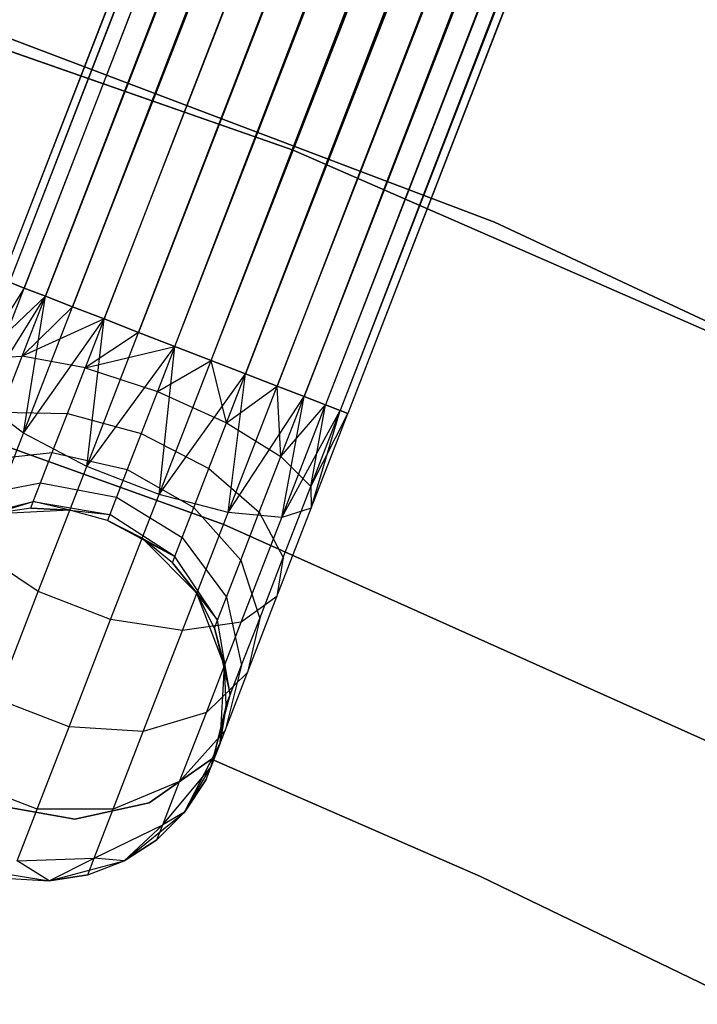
# Model space of a CAD drawing. Extents: x -189 to 189, y -189 to 189.
# Tile 473 of 591: x 14.79 to 18.42, y 36.79 to 42.07. Entities that reach past the tile are written whole.
import ezdxf

# ---------------------------------------------------------------- set-up
doc = ezdxf.new("R2010")
doc.units = 0
doc.header["$LTSCALE"] = 25.4
doc.layers.get('0').update_dxf_attribs({"linetype": 'CONTINUOUS'})

# ---------------------------------------------------------------- blocks, each defined once
blk = doc.blocks.new('CAMELEON-KENAI-C-12244_STL')
at = {"color": 0}
for p, q in [((59.9366, 157.4639, -9.3955), (14.6941, 40.6796, -9.3955)), ((59.9366, 157.4639, -9.3955), (14.6941, 40.6796, -9.6045)), ((59.9366, 157.4639, -9.3955), (14.6941, 40.6796, -9.3955)), ((59.9366, 157.4639, -9.3955), (14.6941, 40.6796, -9.6045)), ((59.9366, 157.4639, -9.3955), (14.7346, 40.6639, -9.809)), ((59.9366, 157.4639, -9.3955), (14.7346, 40.6639, -9.809)), ((59.9771, 157.4482, -9.809), (14.7346, 40.6639, -9.809)), ((59.9771, 157.4482, -9.809), (14.7346, 40.6639, -9.809)), ((59.9771, 157.4482, -9.809), (14.8139, 40.6331, -10)), ((59.9771, 157.4482, -9.809), (14.8139, 40.6331, -10)), ((59.9771, 157.4482, -9.809), (14.9285, 40.5888, -10.1691)), ((59.9771, 157.4482, -9.809), (14.9285, 40.5888, -10.1691)), ((60.0564, 157.4175, -9), (14.6941, 40.6796, -9.3955)), ((60.0564, 157.4175, -9), (14.6941, 40.6796, -9.3955)), ((60.0564, 157.4175, -9), (14.7346, 40.6639, -9.191)), ((60.0564, 157.4175, -9), (14.7346, 40.6639, -9.191)), ((14.8139, 40.6331, -9), (60.0564, 157.4175, -9)), ((14.8139, 40.6331, -9), (60.0564, 157.4175, -9)), ((14.9285, 40.5888, -8.8309), (60.0564, 157.4175, -9)), ((14.9285, 40.5888, -8.8309), (60.0564, 157.4175, -9)), ((60.171, 157.3731, -10.1691), (14.9285, 40.5888, -10.1691)), ((60.171, 157.3731, -10.1691), (14.9285, 40.5888, -10.1691)), ((60.171, 157.3731, -10.1691), (15.0733, 40.5326, -10.309)), ((60.171, 157.3731, -10.1691), (15.0733, 40.5326, -10.309)), ((14.9285, 40.5888, -8.8309), (60.3158, 157.317, -8.691)), ((14.9285, 40.5888, -8.8309), (60.3158, 157.317, -8.691)), ((15.0733, 40.5326, -8.691), (60.3158, 157.317, -8.691)), ((15.0733, 40.5326, -8.691), (60.3158, 157.317, -8.691)), ((60.4846, 157.2516, -10.4135), (15.0733, 40.5326, -10.309)), ((60.4846, 157.2516, -10.4135), (15.0733, 40.5326, -10.309)), ((60.4846, 157.2516, -10.4135), (15.2421, 40.4672, -10.4135)), ((60.4846, 157.2516, -10.4135), (15.2421, 40.4672, -10.4135)), ((15.4275, 40.3954, -10.4781), (60.4846, 157.2516, -10.4135)), ((15.4275, 40.3954, -10.4781), (60.4846, 157.2516, -10.4135)), ((15.6214, 40.3203, -10.5), (60.4846, 157.2516, -10.4135)), ((15.6214, 40.3203, -10.5), (60.4846, 157.2516, -10.4135)), ((15.0733, 40.5326, -8.691), (60.67, 157.1798, -8.5219)), ((15.0733, 40.5326, -8.691), (60.67, 157.1798, -8.5219)), ((15.2421, 40.4672, -8.5864), (60.67, 157.1798, -8.5219)), ((15.2421, 40.4672, -8.5864), (60.67, 157.1798, -8.5219)), ((60.67, 157.1798, -8.5219), (15.4275, 40.3954, -8.5219)), ((60.67, 157.1798, -8.5219), (15.4275, 40.3954, -8.5219)), ((15.6214, 40.3203, -8.5), (60.8639, 157.1047, -8.5)), ((15.6214, 40.3203, -8.5), (60.8639, 157.1047, -8.5)), ((15.6214, 40.3203, -10.5), (60.8639, 157.1047, -10.5)), ((15.6214, 40.3203, -10.5), (60.8639, 157.1047, -10.5)), ((15.8153, 40.2452, -10.4781), (60.8639, 157.1047, -10.5)), ((15.8153, 40.2452, -10.4781), (60.8639, 157.1047, -10.5)), ((16.0007, 40.1734, -10.4135), (60.8639, 157.1047, -10.5)), ((16.0007, 40.1734, -10.4135), (60.8639, 157.1047, -10.5)), ((15.8153, 40.2452, -8.5219), (61.0578, 157.0296, -8.5219)), ((15.8153, 40.2452, -8.5219), (61.0578, 157.0296, -8.5219)), ((61.2432, 156.9577, -10.4135), (16.0007, 40.1734, -10.4135)), ((61.2432, 156.9577, -10.4135), (16.0007, 40.1734, -10.4135)), ((61.2432, 156.9577, -10.4135), (16.1695, 40.108, -10.309)), ((61.2432, 156.9577, -10.4135), (16.1695, 40.108, -10.309)), ((61.2432, 156.9577, -10.4135), (16.3144, 40.0518, -10.1691)), ((61.2432, 156.9577, -10.4135), (16.3144, 40.0518, -10.1691)), ((15.8153, 40.2452, -8.5219), (61.412, 156.8923, -8.691)), ((15.8153, 40.2452, -8.5219), (61.412, 156.8923, -8.691)), ((16.0007, 40.1734, -8.5864), (61.412, 156.8923, -8.691)), ((16.0007, 40.1734, -8.5864), (61.412, 156.8923, -8.691)), ((61.412, 156.8923, -8.691), (16.1695, 40.108, -8.691)), ((61.412, 156.8923, -8.691), (16.1695, 40.108, -8.691)), ((61.5569, 156.8362, -10.1691), (16.3144, 40.0518, -10.1691)), ((61.5569, 156.8362, -10.1691), (16.3144, 40.0518, -10.1691)), ((61.5569, 156.8362, -10.1691), (16.429, 40.0075, -10)), ((61.5569, 156.8362, -10.1691), (16.429, 40.0075, -10)), ((61.5569, 156.8362, -10.1691), (16.5083, 39.9767, -9.809)), ((61.5569, 156.8362, -10.1691), (16.5083, 39.9767, -9.809)), ((16.1695, 40.108, -8.691), (61.6715, 156.7918, -9)), ((16.1695, 40.108, -8.691), (61.6715, 156.7918, -9)), ((16.3144, 40.0518, -8.8309), (61.6715, 156.7918, -9)), ((16.3144, 40.0518, -8.8309), (61.6715, 156.7918, -9)), ((61.6715, 156.7918, -9), (16.429, 40.0075, -9)), ((61.6715, 156.7918, -9), (16.429, 40.0075, -9)), ((61.6715, 156.7918, -9), (16.5083, 39.9767, -9.191)), ((61.6715, 156.7918, -9), (16.5083, 39.9767, -9.191)), ((61.7508, 156.7611, -9.809), (16.5083, 39.9767, -9.809)), ((61.7508, 156.7611, -9.809), (16.5083, 39.9767, -9.809)), ((61.7913, 156.7454, -9.3955), (16.5083, 39.9767, -9.191)), ((61.7913, 156.7454, -9.3955), (16.5083, 39.9767, -9.191)), ((61.7508, 156.7611, -9.809), (16.5488, 39.961, -9.6045)), ((61.7508, 156.7611, -9.809), (16.5488, 39.961, -9.3955)), ((61.7508, 156.7611, -9.809), (16.5488, 39.961, -9.6045)), ((61.7508, 156.7611, -9.809), (16.5488, 39.961, -9.3955)), ((61.7913, 156.7454, -9.3955), (16.5488, 39.961, -9.3955)), ((61.7913, 156.7454, -9.3955), (16.5488, 39.961, -9.3955)), ((16.2549, 41.3712, -1), (13.1173, 42.4691, -1)), ((13.1173, 42.4691, -8.5), (16.2549, 41.3712, -8.5)), ((16.2549, 41.3712, -1), (13.1173, 42.4691, -1)), ((13.1173, 42.4691, -8.5), (16.2549, 41.3712, -8.5)), ((17.3338, 40.9856, -1), (14.2221, 42.1652, -1)), ((14.2221, 42.1652), (17.3338, 40.9856)), ((17.3338, 40.9856, -1), (14.2221, 42.1652, -1)), ((14.2221, 42.1652), (17.3338, 40.9856)), ((19.3016, 40.042, -1), (16.2549, 41.3712, -1)), ((16.2549, 41.3712, -8.5), (19.3016, 40.042, -8.5)), ((16.2549, 41.3712, -1), (16.2549, 41.3712, -8.5)), ((19.3016, 40.042, -1), (16.2549, 41.3712, -1)), ((16.2549, 41.3712, -8.5), (19.3016, 40.042, -8.5)), ((16.2549, 41.3712, -1), (16.2549, 41.3712, -8.5)), ((20.3487, 39.5768, -1), (17.3338, 40.9856, -1)), ((17.3338, 40.9856, -1), (17.3338, 40.9856)), ((17.3338, 40.9856), (20.3487, 39.5768)), ((17.3338, 40.9856, -1), (17.3338, 40.9856)), ((20.3487, 39.5768, -1), (17.3338, 40.9856, -1)), ((17.3338, 40.9856), (20.3487, 39.5768)), ((14.8139, 40.6331, -9), (14.5765, 40.2558, -9.1334)), ((14.8139, 40.6331, -9), (14.5765, 40.2558, -9.1334)), ((14.5801, 40.0298, -9.9148), (14.8139, 40.6331, -10)), ((14.5801, 40.0298, -9.9148), (14.8139, 40.6331, -10)), ((14.7346, 40.6639, -9.809), (14.8139, 40.6331, -10)), ((14.8139, 40.6331, -9), (14.7346, 40.6639, -9.191)), ((14.8139, 40.6331, -9), (14.7346, 40.6639, -9.191)), ((14.7346, 40.6639, -9.809), (14.8139, 40.6331, -10)), ((14.8139, 40.6331, -10), (14.9285, 40.5888, -10.1691)), ((14.9285, 40.5888, -8.8309), (14.8139, 40.6331, -9)), ((14.9285, 40.5888, -8.8309), (14.8139, 40.6331, -9)), ((14.8139, 40.6331, -10), (14.9285, 40.5888, -10.1691)), ((14.9285, 40.5888, -8.8309), (14.5765, 40.2558, -9.1334)), ((14.9285, 40.5888, -8.8309), (14.5765, 40.2558, -9.1334)), ((14.5801, 40.0298, -9.9148), (14.9285, 40.5888, -10.1691)), ((14.5801, 40.0298, -9.9148), (14.9285, 40.5888, -10.1691)), ((14.804, 40.2676, -8.7855), (14.9285, 40.5888, -8.8309)), ((14.804, 40.2676, -8.7855), (14.9285, 40.5888, -8.8309)), ((14.8107, 39.8547, -10.2133), (14.9285, 40.5888, -10.1691)), ((14.8107, 39.8547, -10.2133), (14.9285, 40.5888, -10.1691)), ((14.9285, 40.5888, -10.1691), (15.0733, 40.5326, -10.309)), ((15.0733, 40.5326, -8.691), (14.9285, 40.5888, -8.8309)), ((15.0733, 40.5326, -8.691), (14.9285, 40.5888, -8.8309)), ((14.9285, 40.5888, -10.1691), (15.0733, 40.5326, -10.309)), ((15.0733, 40.5326, -8.691), (14.804, 40.2676, -8.7855)), ((15.0733, 40.5326, -8.691), (14.804, 40.2676, -8.7855)), ((14.8107, 39.8547, -10.2133), (15.0733, 40.5326, -10.309)), ((14.8107, 39.8547, -10.2133), (15.0733, 40.5326, -10.309)), ((15.0733, 40.5326, -10.309), (15.2421, 40.4672, -10.4135)), ((15.2421, 40.4672, -8.5864), (15.0733, 40.5326, -8.691)), ((15.2421, 40.4672, -8.5864), (15.0733, 40.5326, -8.691)), ((15.0733, 40.5326, -10.309), (15.2421, 40.4672, -10.4135)), ((12.8235, 40.4656, -1), (15.884, 39.3664, -1)), ((15.884, 39.3664, -8.5), (12.8235, 40.4656, -8.5)), ((15.884, 39.3664, -8.5), (12.8235, 40.4656, -8.5)), ((12.8235, 40.4656, -1), (15.884, 39.3664, -1)), ((15.2421, 40.4672, -8.5864), (14.804, 40.2676, -8.7855)), ((15.2421, 40.4672, -8.5864), (14.804, 40.2676, -8.7855)), ((14.8107, 39.8547, -10.2133), (15.2421, 40.4672, -10.4135)), ((14.8107, 39.8547, -10.2133), (15.2421, 40.4672, -10.4135)), ((15.2421, 40.4672, -8.5864), (15.1406, 40.205, -8.5494)), ((15.2421, 40.4672, -8.5864), (15.1406, 40.205, -8.5494)), ((15.1491, 39.6767, -10.3767), (15.2421, 40.4672, -10.4135)), ((15.1491, 39.6767, -10.3767), (15.2421, 40.4672, -10.4135)), ((15.2421, 40.4672, -10.4135), (15.4275, 40.3954, -10.4781)), ((15.4275, 40.3954, -8.5219), (15.2421, 40.4672, -8.5864)), ((15.4275, 40.3954, -8.5219), (15.2421, 40.4672, -8.5864)), ((15.2421, 40.4672, -10.4135), (15.4275, 40.3954, -10.4781)), ((15.4275, 40.3954, -8.5219), (15.1406, 40.205, -8.5494)), ((15.4275, 40.3954, -8.5219), (15.1406, 40.205, -8.5494)), ((15.1491, 39.6767, -10.3767), (15.4275, 40.3954, -10.4781)), ((15.1491, 39.6767, -10.3767), (15.4275, 40.3954, -10.4781)), ((15.4275, 40.3954, -10.4781), (15.6214, 40.3203, -10.5)), ((15.6214, 40.3203, -8.5), (15.4275, 40.3954, -8.5219)), ((15.6214, 40.3203, -8.5), (15.4275, 40.3954, -8.5219)), ((15.4275, 40.3954, -10.4781), (15.6214, 40.3203, -10.5)), ((15.1406, 40.205, -8.5494), (15.6214, 40.3203, -8.5)), ((15.1406, 40.205, -8.5494), (15.6214, 40.3203, -8.5)), ((15.1491, 39.6767, -10.3767), (15.6214, 40.3203, -10.5)), ((15.1491, 39.6767, -10.3767), (15.6214, 40.3203, -10.5)), ((15.6214, 40.3203, -8.5), (15.5279, 40.079, -8.4659)), ((15.6214, 40.3203, -8.5), (15.5279, 40.079, -8.4659)), ((15.5368, 39.5264, -10.3767), (15.6214, 40.3203, -10.5)), ((15.5368, 39.5264, -10.3767), (15.6214, 40.3203, -10.5)), ((15.8153, 40.2452, -8.5219), (15.6214, 40.3203, -8.5)), ((15.6214, 40.3203, -10.5), (15.8153, 40.2452, -10.4781)), ((15.8153, 40.2452, -8.5219), (15.6214, 40.3203, -8.5)), ((15.6214, 40.3203, -10.5), (15.8153, 40.2452, -10.4781)), ((14.5765, 40.2558, -9.1334), (14.804, 40.2676, -8.7855)), ((14.5765, 40.2558, -9.1334), (14.804, 40.2676, -8.7855)), ((14.6881, 39.9683, -8.6526), (14.804, 40.2676, -8.7855)), ((14.6881, 39.9683, -8.6526), (14.804, 40.2676, -8.7855)), ((15.1406, 40.205, -8.5494), (14.804, 40.2676, -8.7855)), ((15.1406, 40.205, -8.5494), (14.804, 40.2676, -8.7855)), ((15.5279, 40.079, -8.4659), (15.8153, 40.2452, -8.5219)), ((15.5279, 40.079, -8.4659), (15.8153, 40.2452, -8.5219)), ((15.5368, 39.5264, -10.3767), (15.8153, 40.2452, -10.4781)), ((15.5368, 39.5264, -10.3767), (15.8153, 40.2452, -10.4781)), ((15.8991, 39.9112, -8.5494), (15.8153, 40.2452, -8.5219)), ((15.8991, 39.9112, -8.5494), (15.8153, 40.2452, -8.5219)), ((16.0007, 40.1734, -8.5864), (15.8153, 40.2452, -8.5219)), ((15.8153, 40.2452, -10.4781), (16.0007, 40.1734, -10.4135)), ((16.0007, 40.1734, -8.5864), (15.8153, 40.2452, -8.5219)), ((15.8153, 40.2452, -10.4781), (16.0007, 40.1734, -10.4135)), ((15.0459, 39.9607, -8.4409), (15.1406, 40.205, -8.5494)), ((15.0459, 39.9607, -8.4409), (15.1406, 40.205, -8.5494)), ((15.1406, 40.205, -8.5494), (15.5279, 40.079, -8.4659)), ((15.1406, 40.205, -8.5494), (15.5279, 40.079, -8.4659)), ((15.5368, 39.5264, -10.3767), (16.0007, 40.1734, -10.4135)), ((15.5368, 39.5264, -10.3767), (16.0007, 40.1734, -10.4135)), ((15.8991, 39.9112, -8.5494), (16.0007, 40.1734, -8.5864)), ((15.8991, 39.9112, -8.5494), (16.0007, 40.1734, -8.5864)), ((15.9069, 39.43, -10.2133), (16.0007, 40.1734, -10.4135)), ((15.9069, 39.43, -10.2133), (16.0007, 40.1734, -10.4135)), ((16.1695, 40.108, -8.691), (16.0007, 40.1734, -8.5864)), ((16.0007, 40.1734, -10.4135), (16.1695, 40.108, -10.309)), ((16.0007, 40.1734, -10.4135), (16.1695, 40.108, -10.309)), ((16.1695, 40.108, -8.691), (16.0007, 40.1734, -8.5864)), ((15.8991, 39.9112, -8.5494), (16.1695, 40.108, -8.691)), ((15.8991, 39.9112, -8.5494), (16.1695, 40.108, -8.691)), ((15.9069, 39.43, -10.2133), (16.1695, 40.108, -10.309)), ((15.9069, 39.43, -10.2133), (16.1695, 40.108, -10.309)), ((16.1899, 39.7307, -8.7855), (16.1695, 40.108, -8.691)), ((16.1899, 39.7307, -8.7855), (16.1695, 40.108, -8.691)), ((16.3144, 40.0518, -8.8309), (16.1695, 40.108, -8.691)), ((16.1695, 40.108, -10.309), (16.3144, 40.0518, -10.1691)), ((16.1695, 40.108, -10.309), (16.3144, 40.0518, -10.1691)), ((16.3144, 40.0518, -8.8309), (16.1695, 40.108, -8.691)), ((15.5279, 40.079, -8.4659), (15.4408, 39.8541, -8.366)), ((15.5279, 40.079, -8.4659), (15.4408, 39.8541, -8.366)), ((15.5279, 40.079, -8.4659), (15.8991, 39.9112, -8.5494)), ((15.5279, 40.079, -8.4659), (15.8991, 39.9112, -8.5494)), ((15.9069, 39.43, -10.2133), (16.3144, 40.0518, -10.1691)), ((15.9069, 39.43, -10.2133), (16.3144, 40.0518, -10.1691)), ((16.1899, 39.7307, -8.7855), (16.3144, 40.0518, -8.8309)), ((16.1899, 39.7307, -8.7855), (16.3144, 40.0518, -8.8309)), ((16.1952, 39.4041, -9.9148), (16.3144, 40.0518, -10.1691)), ((16.1952, 39.4041, -9.9148), (16.3144, 40.0518, -10.1691)), ((16.429, 40.0075, -9), (16.3144, 40.0518, -8.8309)), ((16.3144, 40.0518, -10.1691), (16.429, 40.0075, -10)), ((16.3144, 40.0518, -10.1691), (16.429, 40.0075, -10)), ((16.429, 40.0075, -9), (16.3144, 40.0518, -8.8309)), ((14.8107, 39.8547, -10.2133), (14.5801, 40.0298, -9.9148)), ((14.8107, 39.8547, -10.2133), (14.5801, 40.0298, -9.9148)), ((16.1899, 39.7307, -8.7855), (16.429, 40.0075, -9)), ((16.1899, 39.7307, -8.7855), (16.429, 40.0075, -9)), ((16.1952, 39.4041, -9.9148), (16.429, 40.0075, -10)), ((16.1952, 39.4041, -9.9148), (16.429, 40.0075, -10)), ((16.3502, 39.5686, -9.1334), (16.429, 40.0075, -9)), ((16.3502, 39.5686, -9.1334), (16.429, 40.0075, -9)), ((16.5083, 39.9767, -9.191), (16.429, 40.0075, -9)), ((16.429, 40.0075, -10), (16.5083, 39.9767, -9.809)), ((16.429, 40.0075, -10), (16.5083, 39.9767, -9.809)), ((16.5083, 39.9767, -9.191), (16.429, 40.0075, -9)), ((14.6881, 39.9683, -8.6526), (15.0459, 39.9607, -8.4409)), ((14.6881, 39.9683, -8.6526), (15.0459, 39.9607, -8.4409)), ((14.9646, 39.7509, -8.2682), (15.0459, 39.9607, -8.4409)), ((14.9646, 39.7509, -8.2682), (15.0459, 39.9607, -8.4409)), ((15.0459, 39.9607, -8.4409), (15.4408, 39.8541, -8.366)), ((15.0459, 39.9607, -8.4409), (15.4408, 39.8541, -8.366)), ((16.1952, 39.4041, -9.9148), (16.5083, 39.9767, -9.809)), ((16.1952, 39.4041, -9.9148), (16.5083, 39.9767, -9.809)), ((16.3502, 39.5686, -9.1334), (16.5083, 39.9767, -9.191)), ((16.3502, 39.5686, -9.1334), (16.5083, 39.9767, -9.191)), ((16.3502, 39.5686, -9.1334), (16.5488, 39.961, -9.3955)), ((16.3502, 39.5686, -9.1334), (16.5488, 39.961, -9.3955)), ((16.352, 39.4531, -9.5328), (16.5083, 39.9767, -9.809)), ((16.352, 39.4531, -9.5328), (16.5083, 39.9767, -9.809)), ((16.352, 39.4531, -9.5328), (16.5488, 39.961, -9.3955)), ((16.352, 39.4531, -9.5328), (16.5488, 39.961, -9.6045)), ((16.352, 39.4531, -9.5328), (16.5488, 39.961, -9.3955)), ((16.352, 39.4531, -9.5328), (16.5488, 39.961, -9.6045)), ((16.5488, 39.961, -9.3955), (16.5083, 39.9767, -9.191)), ((16.5083, 39.9767, -9.809), (16.5488, 39.961, -9.6045)), ((16.5083, 39.9767, -9.809), (16.5488, 39.961, -9.6045)), ((16.5488, 39.961, -9.3955), (16.5083, 39.9767, -9.191)), ((15.8045, 39.6668, -8.4409), (15.8991, 39.9112, -8.5494)), ((15.8045, 39.6668, -8.4409), (15.8991, 39.9112, -8.5494)), ((15.8991, 39.9112, -8.5494), (16.1899, 39.7307, -8.7855)), ((15.8991, 39.9112, -8.5494), (16.1899, 39.7307, -8.7855)), ((14.566, 39.223, -9.9327), (14.8107, 39.8547, -10.2133)), ((14.566, 39.223, -9.9327), (14.8107, 39.8547, -10.2133)), ((15.1491, 39.6767, -10.3767), (14.8107, 39.8547, -10.2133)), ((15.1491, 39.6767, -10.3767), (14.8107, 39.8547, -10.2133)), ((15.4408, 39.8541, -8.366), (15.366, 39.6609, -8.2071)), ((15.4408, 39.8541, -8.366), (15.366, 39.6609, -8.2071)), ((15.4408, 39.8541, -8.366), (15.8045, 39.6668, -8.4409)), ((15.4408, 39.8541, -8.366), (15.8045, 39.6668, -8.4409)), ((14.5885, 39.7112, -8.4411), (14.9646, 39.7509, -8.2682)), ((14.5885, 39.7112, -8.4411), (14.9646, 39.7509, -8.2682)), ((14.9023, 39.5899, -8.0432), (14.9646, 39.7509, -8.2682)), ((14.9023, 39.5899, -8.0432), (14.9646, 39.7509, -8.2682)), ((14.9646, 39.7509, -8.2682), (15.366, 39.6609, -8.2071)), ((14.9646, 39.7509, -8.2682), (15.366, 39.6609, -8.2071)), ((16.074, 39.4313, -8.6526), (16.1899, 39.7307, -8.7855)), ((16.074, 39.4313, -8.6526), (16.1899, 39.7307, -8.7855)), ((16.1899, 39.7307, -8.7855), (16.3502, 39.5686, -9.1334)), ((16.1899, 39.7307, -8.7855), (16.3502, 39.5686, -9.1334)), ((14.8896, 39.0069, -10.0792), (15.1491, 39.6767, -10.3767)), ((14.8896, 39.0069, -10.0792), (15.1491, 39.6767, -10.3767)), ((15.5368, 39.5264, -10.3767), (15.1491, 39.6767, -10.3767)), ((15.5368, 39.5264, -10.3767), (15.1491, 39.6767, -10.3767)), ((15.366, 39.6609, -8.2071), (15.3086, 39.5128, -8)), ((15.366, 39.6609, -8.2071), (15.3086, 39.5128, -8)), ((15.366, 39.6609, -8.2071), (15.7232, 39.457, -8.2682)), ((15.366, 39.6609, -8.2071), (15.7232, 39.457, -8.2682)), ((15.7232, 39.457, -8.2682), (15.8045, 39.6668, -8.4409)), ((15.7232, 39.457, -8.2682), (15.8045, 39.6668, -8.4409)), ((15.8045, 39.6668, -8.4409), (16.074, 39.4313, -8.6526)), ((15.8045, 39.6668, -8.4409), (16.074, 39.4313, -8.6526)), ((14.5121, 39.514, -8.1654), (14.9023, 39.5899, -8.0432)), ((14.5121, 39.514, -8.1654), (14.9023, 39.5899, -8.0432)), ((14.863, 39.4887, -7.7812), (14.9023, 39.5899, -8.0432)), ((14.863, 39.4887, -7.7812), (14.9023, 39.5899, -8.0432)), ((14.9023, 39.5899, -8.0432), (15.3086, 39.5128, -8)), ((14.9023, 39.5899, -8.0432), (15.3086, 39.5128, -8)), ((15.2774, 38.8567, -10.0792), (15.5368, 39.5264, -10.3767)), ((15.2774, 38.8567, -10.0792), (15.5368, 39.5264, -10.3767)), ((15.9069, 39.43, -10.2133), (15.5368, 39.5264, -10.3767)), ((15.9069, 39.43, -10.2133), (15.5368, 39.5264, -10.3767)), ((16.2028, 39.1883, -8.9644), (16.3502, 39.5686, -9.1334)), ((16.2028, 39.1883, -8.9644), (16.3502, 39.5686, -9.1334)), ((16.3502, 39.5686, -9.1334), (16.352, 39.4531, -9.5328)), ((16.3502, 39.5686, -9.1334), (16.352, 39.4531, -9.5328)), ((14.4641, 39.39, -7.8445), (14.863, 39.4887, -7.7812)), ((14.4641, 39.39, -7.8445), (14.863, 39.4887, -7.7812)), ((14.6431, 39.4221, -7.5), (14.863, 39.4887, -7.7812)), ((14.6431, 39.4221, -7.5), (14.863, 39.4887, -7.7812)), ((14.8497, 39.4541, -7.5), (14.863, 39.4887, -7.7812)), ((14.8497, 39.4541, -7.5), (14.863, 39.4887, -7.7812)), ((15.0584, 39.4426, -7.5), (14.863, 39.4887, -7.7812)), ((14.863, 39.4887, -7.7812), (15.2725, 39.4196, -7.7588)), ((14.863, 39.4887, -7.7812), (15.2725, 39.4196, -7.7588)), ((15.0584, 39.4426, -7.5), (14.863, 39.4887, -7.7812)), ((15.3086, 39.5128, -8), (15.2725, 39.4196, -7.7588)), ((15.3086, 39.5128, -8), (15.2725, 39.4196, -7.7588)), ((15.3086, 39.5128, -8), (15.6608, 39.296, -8.0432)), ((15.3086, 39.5128, -8), (15.6608, 39.296, -8.0432)), ((14.8497, 39.4541, -7.5), (14.6431, 39.4221, -2)), ((14.8497, 39.4541, -7.5), (14.6431, 39.4221, -7.5)), ((14.8497, 39.4541, -7.5), (14.6431, 39.4221, -2)), ((14.8497, 39.4541, -7.5), (14.6431, 39.4221, -7.5)), ((15.0584, 39.4426, -2), (14.6431, 39.4221, -2)), ((15.0584, 39.4426, -2), (14.6431, 39.4221, -2)), ((15.0584, 39.4426, -7.5), (14.8497, 39.4541, -7.5)), ((14.8497, 39.4541, -7.5), (15.0584, 39.4426, -2)), ((14.8497, 39.4541, -7.5), (15.0584, 39.4426, -2)), ((15.0584, 39.4426, -7.5), (14.8497, 39.4541, -7.5)), ((15.2602, 39.3878, -2), (15.0584, 39.4426, -2)), ((15.2602, 39.3878, -7.5), (15.0584, 39.4426, -7.5)), ((15.0584, 39.4426, -7.5), (15.0584, 39.4426, -2)), ((15.2602, 39.3878, -2), (15.0584, 39.4426, -2)), ((15.0584, 39.4426, -7.5), (15.0584, 39.4426, -2)), ((15.0584, 39.4426, -7.5), (15.2725, 39.4196, -7.7588)), ((15.0584, 39.4426, -7.5), (15.2725, 39.4196, -7.7588)), ((15.2602, 39.3878, -7.5), (15.0584, 39.4426, -7.5)), ((15.2725, 39.4196, -7.7588), (15.2602, 39.3878, -7.5)), ((15.2725, 39.4196, -7.7588), (15.2602, 39.3878, -7.5)), ((15.6216, 39.1948, -7.7812), (15.2725, 39.4196, -7.7588)), ((15.6216, 39.1948, -7.7812), (15.2725, 39.4196, -7.7588)), ((15.6608, 39.296, -8.0432), (15.7232, 39.457, -8.2682)), ((15.6608, 39.296, -8.0432), (15.7232, 39.457, -8.2682)), ((15.6621, 38.7983, -9.9327), (15.9069, 39.43, -10.2133)), ((15.6621, 38.7983, -9.9327), (15.9069, 39.43, -10.2133)), ((15.7232, 39.457, -8.2682), (15.9744, 39.1743, -8.4411)), ((15.7232, 39.457, -8.2682), (15.9744, 39.1743, -8.4411)), ((16.1952, 39.4041, -9.9148), (15.9069, 39.43, -10.2133)), ((16.1952, 39.4041, -9.9148), (15.9069, 39.43, -10.2133)), ((15.9744, 39.1743, -8.4411), (16.074, 39.4313, -8.6526)), ((15.9744, 39.1743, -8.4411), (16.074, 39.4313, -8.6526)), ((16.074, 39.4313, -8.6526), (16.2028, 39.1883, -8.9644)), ((16.074, 39.4313, -8.6526), (16.2028, 39.1883, -8.9644)), ((16.1687, 38.9798, -9.3226), (16.352, 39.4531, -9.5328)), ((16.1687, 38.9798, -9.3226), (16.352, 39.4531, -9.5328)), ((16.352, 39.4531, -9.5328), (16.1952, 39.4041, -9.9148)), ((16.352, 39.4531, -9.5328), (16.1952, 39.4041, -9.9148)), ((15.4462, 39.2923, -2), (15.2602, 39.3878, -2)), ((15.4462, 39.2923, -7.5), (15.2602, 39.3878, -7.5)), ((15.2602, 39.3878, -7.5), (15.2602, 39.3878, -2)), ((15.4462, 39.2923, -2), (15.2602, 39.3878, -2)), ((15.2602, 39.3878, -7.5), (15.2602, 39.3878, -2)), ((15.2602, 39.3878, -7.5), (15.6216, 39.1948, -7.7812)), ((15.4462, 39.2923, -7.5), (15.2602, 39.3878, -7.5)), ((15.2602, 39.3878, -7.5), (15.6216, 39.1948, -7.7812)), ((15.884, 39.3664, -1), (18.8513, 38.0361, -1)), ((18.8513, 38.0361, -8.5), (15.884, 39.3664, -8.5)), ((15.884, 39.3664, -8.5), (15.884, 39.3664, -1)), ((15.884, 39.3664, -8.5), (15.884, 39.3664, -1)), ((18.8513, 38.0361, -8.5), (15.884, 39.3664, -8.5)), ((15.884, 39.3664, -1), (18.8513, 38.0361, -1)), ((15.9774, 38.8419, -9.6651), (16.1952, 39.4041, -9.9148)), ((15.9774, 38.8419, -9.6651), (16.1952, 39.4041, -9.9148)), ((15.7393, 38.9974, -2), (15.4462, 39.2923, -2)), ((15.6082, 39.1603, -7.5), (15.4462, 39.2923, -2)), ((15.7393, 38.9974, -2), (15.4462, 39.2923, -2)), ((15.6082, 39.1603, -7.5), (15.4462, 39.2923, -2)), ((15.6082, 39.1603, -7.5), (15.4462, 39.2923, -7.5)), ((15.4462, 39.2923, -7.5), (15.4462, 39.2923, -2)), ((15.4462, 39.2923, -7.5), (15.4462, 39.2923, -2)), ((15.4462, 39.2923, -7.5), (15.6216, 39.1948, -7.7812)), ((15.4462, 39.2923, -7.5), (15.6216, 39.1948, -7.7812)), ((15.6082, 39.1603, -7.5), (15.4462, 39.2923, -7.5)), ((15.6216, 39.1948, -7.7812), (15.6608, 39.296, -8.0432)), ((15.6216, 39.1948, -7.7812), (15.6608, 39.296, -8.0432)), ((15.6608, 39.296, -8.0432), (15.898, 38.9771, -8.1654)), ((15.6608, 39.296, -8.0432), (15.898, 38.9771, -8.1654)), ((14.8896, 39.0069, -10.0792), (14.566, 39.223, -9.9327)), ((14.8896, 39.0069, -10.0792), (14.566, 39.223, -9.9327)), ((15.6082, 39.1603, -7.5), (15.6216, 39.1948, -7.7812)), ((15.6082, 39.1603, -7.5), (15.6216, 39.1948, -7.7812)), ((15.7393, 38.9974, -7.5), (15.6082, 39.1603, -7.5)), ((15.6082, 39.1603, -7.5), (15.7393, 38.9974, -2)), ((15.6082, 39.1603, -7.5), (15.7393, 38.9974, -2)), ((15.6082, 39.1603, -7.5), (15.85, 38.8531, -7.8445)), ((15.7393, 38.9974, -7.5), (15.6082, 39.1603, -7.5)), ((15.6082, 39.1603, -7.5), (15.85, 38.8531, -7.8445)), ((15.85, 38.8531, -7.8445), (15.6216, 39.1948, -7.7812)), ((15.85, 38.8531, -7.8445), (15.6216, 39.1948, -7.7812)), ((15.898, 38.9771, -8.1654), (15.9744, 39.1743, -8.4411)), ((15.898, 38.9771, -8.1654), (15.9744, 39.1743, -8.4411)), ((15.9744, 39.1743, -8.4411), (16.0763, 38.8618, -8.6957)), ((15.9744, 39.1743, -8.4411), (16.0763, 38.8618, -8.6957)), ((16.0763, 38.8618, -8.6957), (16.2028, 39.1883, -8.9644)), ((16.0763, 38.8618, -8.6957), (16.2028, 39.1883, -8.9644)), ((16.2028, 39.1883, -8.9644), (16.1687, 38.9798, -9.3226)), ((16.2028, 39.1883, -8.9644), (16.1687, 38.9798, -9.3226)), ((14.6668, 38.4317, -9.6059), (14.8896, 39.0069, -10.0792)), ((14.6668, 38.4317, -9.6059), (14.8896, 39.0069, -10.0792)), ((15.2774, 38.8567, -10.0792), (14.8896, 39.0069, -10.0792)), ((15.2774, 38.8567, -10.0792), (14.8896, 39.0069, -10.0792)), ((15.8871, 38.6087, -2), (15.7393, 38.9974, -2)), ((15.8336, 38.8108, -7.5), (15.7393, 38.9974, -2)), ((15.8871, 38.6087, -2), (15.7393, 38.9974, -2)), ((15.8336, 38.8108, -7.5), (15.7393, 38.9974, -7.5)), ((15.7393, 38.9974, -7.5), (15.7393, 38.9974, -2)), ((15.8336, 38.8108, -7.5), (15.7393, 38.9974, -2)), ((15.7393, 38.9974, -7.5), (15.7393, 38.9974, -2)), ((15.7393, 38.9974, -7.5), (15.85, 38.8531, -7.8445)), ((15.7393, 38.9974, -7.5), (15.85, 38.8531, -7.8445)), ((15.8336, 38.8108, -7.5), (15.7393, 38.9974, -7.5)), ((15.85, 38.8531, -7.8445), (15.898, 38.9771, -8.1654)), ((15.85, 38.8531, -7.8445), (15.898, 38.9771, -8.1654)), ((15.898, 38.9771, -8.1654), (15.9792, 38.6112, -8.3455)), ((15.898, 38.9771, -8.1654), (15.9792, 38.6112, -8.3455)), ((16.1687, 38.9798, -9.3226), (15.9774, 38.8419, -9.6651)), ((16.1687, 38.9798, -9.3226), (15.9774, 38.8419, -9.6651)), ((16.0112, 38.5734, -8.9881), (16.1687, 38.9798, -9.3226)), ((16.0112, 38.5734, -8.9881), (16.1687, 38.9798, -9.3226)), ((15.0546, 38.2815, -9.6059), (15.2774, 38.8567, -10.0792)), ((15.0546, 38.2815, -9.6059), (15.2774, 38.8567, -10.0792)), ((15.6621, 38.7983, -9.9327), (15.2774, 38.8567, -10.0792)), ((15.6621, 38.7983, -9.9327), (15.2774, 38.8567, -10.0792)), ((15.9774, 38.8419, -9.6651), (15.6621, 38.7983, -9.9327)), ((15.9774, 38.8419, -9.6651), (15.6621, 38.7983, -9.9327)), ((15.7904, 38.3591, -9.2678), (15.9774, 38.8419, -9.6651)), ((15.7904, 38.3591, -9.2678), (15.9774, 38.8419, -9.6651)), ((15.8336, 38.8108, -7.5), (15.85, 38.8531, -7.8445)), ((15.8336, 38.8108, -7.5), (15.85, 38.8531, -7.8445)), ((15.9182, 38.4537, -7.9377), (15.85, 38.8531, -7.8445)), ((15.9182, 38.4537, -7.9377), (15.85, 38.8531, -7.8445)), ((15.9792, 38.6112, -8.3455), (16.0763, 38.8618, -8.6957)), ((15.9792, 38.6112, -8.3455), (16.0763, 38.8618, -8.6957)), ((16.0763, 38.8618, -8.6957), (16.0112, 38.5734, -8.9881)), ((16.0763, 38.8618, -8.6957), (16.0112, 38.5734, -8.9881)), ((15.452, 38.2558, -9.4863), (15.6621, 38.7983, -9.9327)), ((15.452, 38.2558, -9.4863), (15.6621, 38.7983, -9.9327)), ((15.8871, 38.6087, -7.5), (15.8336, 38.8108, -7.5)), ((15.8336, 38.8108, -7.5), (15.8871, 38.6087, -2)), ((15.8336, 38.8108, -7.5), (15.8871, 38.6087, -2)), ((15.8336, 38.8108, -7.5), (15.9182, 38.4537, -7.9377)), ((15.8871, 38.6087, -7.5), (15.8336, 38.8108, -7.5)), ((15.8336, 38.8108, -7.5), (15.9182, 38.4537, -7.9377)), ((16.0112, 38.5734, -8.9881), (15.7904, 38.3591, -9.2678)), ((16.0112, 38.5734, -8.9881), (15.7904, 38.3591, -9.2678)), ((15.8641, 38.1936, -2), (15.8871, 38.6087, -2)), ((15.8641, 38.1936, -2), (15.8871, 38.6087, -2)), ((15.8974, 38.3999, -7.5), (15.8871, 38.6087, -2)), ((15.8974, 38.3999, -7.5), (15.8871, 38.6087, -7.5)), ((15.8871, 38.6087, -7.5), (15.8871, 38.6087, -2)), ((15.8974, 38.3999, -7.5), (15.8871, 38.6087, -2)), ((15.8871, 38.6087, -7.5), (15.8871, 38.6087, -2)), ((15.8871, 38.6087, -7.5), (15.9182, 38.4537, -7.9377)), ((15.8871, 38.6087, -7.5), (15.9182, 38.4537, -7.9377)), ((15.8974, 38.3999, -7.5), (15.8871, 38.6087, -7.5)), ((15.9792, 38.6112, -8.3455), (15.8904, 38.2615, -8.5523)), ((15.9792, 38.6112, -8.3455), (15.8904, 38.2615, -8.5523)), ((15.8904, 38.2615, -8.5523), (16.0112, 38.5734, -8.9881)), ((15.8904, 38.2615, -8.5523), (16.0112, 38.5734, -8.9881)), ((15.9182, 38.4537, -7.9377), (15.9792, 38.6112, -8.3455)), ((15.9182, 38.4537, -7.9377), (15.9792, 38.6112, -8.3455)), ((15.0546, 38.2815, -9.6059), (14.6668, 38.4317, -9.6059)), ((15.0546, 38.2815, -9.6059), (14.6668, 38.4317, -9.6059)), ((15.8144, 38.0655, -8.0447), (15.9182, 38.4537, -7.9377)), ((15.8144, 38.0655, -8.0447), (15.9182, 38.4537, -7.9377)), ((15.8974, 38.3999, -7.5), (15.9182, 38.4537, -7.9377)), ((15.8974, 38.3999, -7.5), (15.9182, 38.4537, -7.9377)), ((15.8974, 38.3999, -7.5), (15.8144, 38.0655, -8.0447)), ((15.8974, 38.3999, -7.5), (15.8144, 38.0655, -8.0447)), ((15.8641, 38.1936, -7.5), (15.8974, 38.3999, -7.5)), ((15.8974, 38.3999, -7.5), (15.8641, 38.1936, -2)), ((15.8974, 38.3999, -7.5), (15.8641, 38.1936, -2)), ((15.8641, 38.1936, -7.5), (15.8974, 38.3999, -7.5)), ((15.7904, 38.3591, -9.2678), (15.452, 38.2558, -9.4863)), ((15.7904, 38.3591, -9.2678), (15.452, 38.2558, -9.4863)), ((15.6469, 37.9886, -8.75), (15.7904, 38.3591, -9.2678)), ((15.6469, 37.9886, -8.75), (15.7904, 38.3591, -9.2678)), ((14.8836, 37.8402, -8.9891), (15.0546, 38.2815, -9.6059)), ((14.8836, 37.8402, -8.9891), (15.0546, 38.2815, -9.6059)), ((15.452, 38.2558, -9.4863), (15.0546, 38.2815, -9.6059)), ((15.452, 38.2558, -9.4863), (15.0546, 38.2815, -9.6059)), ((15.2907, 37.8396, -8.9045), (15.452, 38.2558, -9.4863)), ((15.2907, 37.8396, -8.9045), (15.452, 38.2558, -9.4863)), ((15.8904, 38.2615, -8.5523), (15.6469, 37.9886, -8.75)), ((15.8904, 38.2615, -8.5523), (15.6469, 37.9886, -8.75)), ((15.8144, 38.0655, -8.0447), (15.8904, 38.2615, -8.5523)), ((15.8144, 38.0655, -8.0447), (15.8904, 38.2615, -8.5523)), ((15.6741, 37.8236, -2), (15.8641, 38.1936, -2)), ((15.6741, 37.8236, -2), (15.8641, 38.1936, -2)), ((15.7885, 37.9986, -7.5), (15.8641, 38.1936, -2)), ((15.7885, 37.9986, -7.5), (15.8641, 38.1936, -2)), ((15.8641, 38.1936, -7.5), (15.8144, 38.0655, -8.0447)), ((15.8641, 38.1936, -7.5), (15.8144, 38.0655, -8.0447)), ((15.8641, 38.1936, -7.5), (15.8641, 38.1936, -2)), ((15.8641, 38.1936, -7.5), (15.8641, 38.1936, -2)), ((15.4838, 37.8751, -2), (15.8187, 38.1088, -2)), ((15.8187, 38.1088, -4), (15.4838, 37.8751, -4)), ((15.8187, 38.1088, -4), (15.4838, 37.8751, -4)), ((15.4838, 37.8751, -2), (15.8187, 38.1088, -2)), ((15.8187, 38.1088, -2), (15.8187, 38.1088, -4)), ((15.8187, 38.1088, -2), (17.2596, 37.4789, -2)), ((17.2596, 37.4789, -4), (15.8187, 38.1088, -4)), ((15.8187, 38.1088, -2), (15.8187, 38.1088, -4)), ((17.2596, 37.4789, -4), (15.8187, 38.1088, -4)), ((15.8187, 38.1088, -2), (17.2596, 37.4789, -2)), ((15.5566, 37.7557, -8.147), (15.8144, 38.0655, -8.0447)), ((15.5566, 37.7557, -8.147), (15.8144, 38.0655, -8.0447)), ((15.6741, 37.8236, -7.5), (15.8144, 38.0655, -8.0447)), ((15.6741, 37.8236, -7.5), (15.8144, 38.0655, -8.0447)), ((15.7885, 37.9986, -7.5), (15.8144, 38.0655, -8.0447)), ((15.7885, 37.9986, -7.5), (15.8144, 38.0655, -8.0447)), ((14.8836, 37.8402, -8.9891), (14.4958, 37.9904, -8.9891)), ((14.8836, 37.8402, -8.9891), (14.4958, 37.9904, -8.9891)), ((15.6741, 37.8236, -7.5), (15.7885, 37.9986, -7.5)), ((15.7885, 37.9986, -7.5), (15.6741, 37.8236, -2)), ((15.7885, 37.9986, -7.5), (15.6741, 37.8236, -2)), ((15.6741, 37.8236, -7.5), (15.7885, 37.9986, -7.5)), ((15.6469, 37.9886, -8.75), (15.2907, 37.8396, -8.9045)), ((15.6469, 37.9886, -8.75), (15.2907, 37.8396, -8.9045)), ((15.5566, 37.7557, -8.147), (15.6469, 37.9886, -8.75)), ((15.5566, 37.7557, -8.147), (15.6469, 37.9886, -8.75)), ((14.6827, 37.8576, -2), (15.085, 37.7869, -2)), ((15.085, 37.7869, -4), (14.6827, 37.8576, -4)), ((15.085, 37.7869, -4), (14.6827, 37.8576, -4)), ((14.6827, 37.8576, -2), (15.085, 37.7869, -2)), ((14.7761, 37.5628, -8.2708), (14.8836, 37.8402, -8.9891)), ((14.7761, 37.5628, -8.2708), (14.8836, 37.8402, -8.9891)), ((15.2907, 37.8396, -8.9045), (14.8836, 37.8402, -8.9891)), ((15.2907, 37.8396, -8.9045), (14.8836, 37.8402, -8.9891)), ((15.085, 37.7869, -2), (15.4838, 37.8751, -2)), ((15.4838, 37.8751, -4), (15.085, 37.7869, -4)), ((15.4838, 37.8751, -4), (15.085, 37.7869, -4)), ((15.085, 37.7869, -2), (15.4838, 37.8751, -2)), ((15.1894, 37.5779, -8.227), (15.2907, 37.8396, -8.9045)), ((15.1894, 37.5779, -8.227), (15.2907, 37.8396, -8.9045)), ((15.4838, 37.8751, -2), (15.4838, 37.8751, -4)), ((15.4838, 37.8751, -2), (15.4838, 37.8751, -4)), ((15.085, 37.7869, -2), (15.085, 37.7869, -4)), ((15.085, 37.7869, -2), (15.085, 37.7869, -4)), ((15.3502, 37.563, -2), (15.6741, 37.8236, -2)), ((15.3502, 37.563, -2), (15.6741, 37.8236, -2)), ((15.5259, 37.6763, -7.5), (15.6741, 37.8236, -2)), ((15.5259, 37.6763, -7.5), (15.6741, 37.8236, -7.5)), ((15.5259, 37.6763, -7.5), (15.6741, 37.8236, -2)), ((15.5259, 37.6763, -7.5), (15.6741, 37.8236, -7.5)), ((15.6741, 37.8236, -7.5), (15.5566, 37.7557, -8.147)), ((15.6741, 37.8236, -7.5), (15.5566, 37.7557, -8.147)), ((15.6741, 37.8236, -7.5), (15.6741, 37.8236, -2)), ((15.6741, 37.8236, -7.5), (15.6741, 37.8236, -2)), ((15.1894, 37.5779, -8.227), (15.5566, 37.7557, -8.147)), ((15.1894, 37.5779, -8.227), (15.5566, 37.7557, -8.147)), ((15.3502, 37.563, -7.5), (15.5566, 37.7557, -8.147)), ((15.3502, 37.563, -7.5), (15.5566, 37.7557, -8.147)), ((15.5259, 37.6763, -7.5), (15.5566, 37.7557, -8.147)), ((15.5259, 37.6763, -7.5), (15.5566, 37.7557, -8.147)), ((15.3502, 37.563, -7.5), (15.5259, 37.6763, -7.5)), ((15.5259, 37.6763, -7.5), (15.3502, 37.563, -2)), ((15.5259, 37.6763, -7.5), (15.3502, 37.563, -2)), ((15.3502, 37.563, -7.5), (15.5259, 37.6763, -7.5)), ((14.7761, 37.5628, -8.2708), (15.1894, 37.5779, -8.227)), ((14.7761, 37.5628, -8.2708), (15.1894, 37.5779, -8.227)), ((14.9482, 37.4566, -7.5), (15.1894, 37.5779, -8.227)), ((14.9482, 37.4566, -7.5), (15.1894, 37.5779, -8.227)), ((15.1548, 37.4886, -7.5), (15.1894, 37.5779, -8.227)), ((15.1548, 37.4886, -7.5), (15.1894, 37.5779, -8.227)), ((15.3502, 37.563, -7.5), (15.1894, 37.5779, -8.227)), ((15.3502, 37.563, -7.5), (15.1894, 37.5779, -8.227)), ((14.5377, 37.5229, -2), (14.9482, 37.4566, -2)), ((14.5377, 37.5229, -2), (14.9482, 37.4566, -2)), ((14.9482, 37.4566, -7.5), (14.7761, 37.5628, -8.2708)), ((14.9482, 37.4566, -7.5), (14.7761, 37.5628, -8.2708)), ((14.9482, 37.4566, -2), (15.3502, 37.563, -2)), ((14.9482, 37.4566, -2), (15.3502, 37.563, -2)), ((15.1548, 37.4886, -7.5), (15.3502, 37.563, -2)), ((15.1548, 37.4886, -7.5), (15.3502, 37.563, -7.5)), ((15.1548, 37.4886, -7.5), (15.3502, 37.563, -2)), ((15.1548, 37.4886, -7.5), (15.3502, 37.563, -7.5)), ((15.3502, 37.563, -7.5), (15.3502, 37.563, -2)), ((15.3502, 37.563, -7.5), (15.3502, 37.563, -2)), ((14.7395, 37.4682, -7.5), (14.9482, 37.4566, -2)), ((14.7395, 37.4682, -7.5), (14.9482, 37.4566, -7.5)), ((14.7395, 37.4682, -7.5), (14.9482, 37.4566, -2)), ((14.7395, 37.4682, -7.5), (14.9482, 37.4566, -7.5)), ((14.9482, 37.4566, -7.5), (15.1548, 37.4886, -7.5)), ((15.1548, 37.4886, -7.5), (14.9482, 37.4566, -2)), ((15.1548, 37.4886, -7.5), (14.9482, 37.4566, -2)), ((14.9482, 37.4566, -7.5), (15.1548, 37.4886, -7.5)), ((17.2596, 37.4789, -2), (17.2596, 37.4789, -4)), ((17.2596, 37.4789, -2), (18.6755, 36.7946, -2)), ((18.6755, 36.7946, -4), (17.2596, 37.4789, -4)), ((17.2596, 37.4789, -2), (17.2596, 37.4789, -4)), ((18.6755, 36.7946, -4), (17.2596, 37.4789, -4)), ((17.2596, 37.4789, -2), (18.6755, 36.7946, -2)), ((14.9482, 37.4566, -7.5), (14.9482, 37.4566, -2)), ((14.9482, 37.4566, -7.5), (14.9482, 37.4566, -2))]:
    blk.add_line(p, q, dxfattribs=at)

msp = doc.modelspace()

# ---------------------------------------------------------------- block references
at = {"color": 0}
msp.add_blockref('CAMELEON-KENAI-C-12244_STL', (0, 0), dxfattribs=at)

doc.saveas('drawing.dxf')
